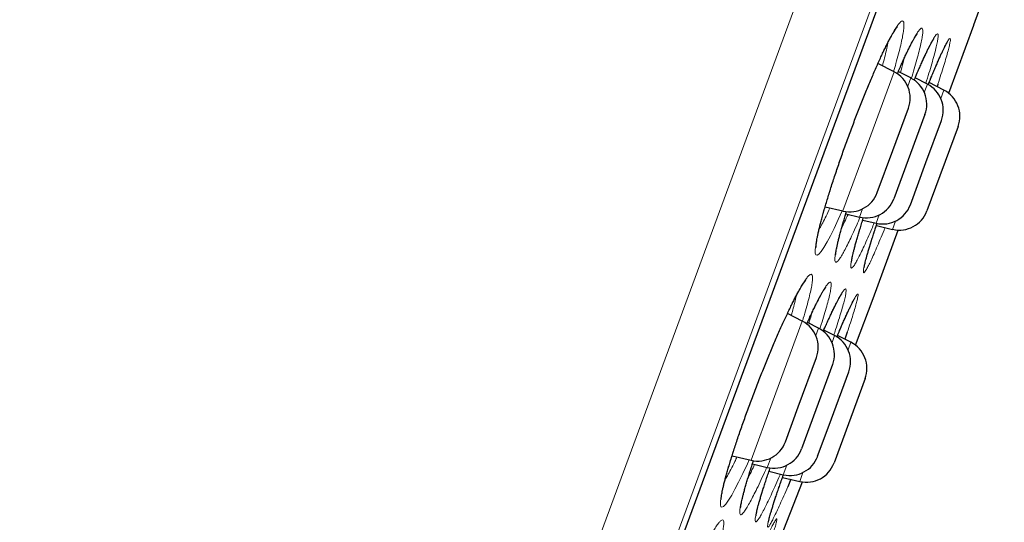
# Model space of a CAD drawing. Header units: millimetres. Extents: x 8 to 778, y 12 to 1829.
# Tile 330 of 335: x 728 to 745, y 1668 to 1676. Entities that reach past the tile are written whole.
import ezdxf

# ---------------------------------------------------------------- set-up
doc = ezdxf.new("R2010")
doc.units = ezdxf.units.MM

msp = doc.modelspace()

# ---------------------------------------------------------------- linework, layer by layer
at = {"color": 8, "linetype": 'Continuous', "lineweight": 0}
for p, q in [((728.735, 1642.193), (752.917, 1707.746)), ((753.696, 1706.324), (730.251, 1642.768)), ((730.657, 1643.577), (753.48, 1705.446)), ((744.034, 1675.107), (744.463, 1676.271)), ((742.672, 1674.289), (743.108, 1675.471)), ((743.39, 1675.367), (743.338, 1675.226)), ((743.619, 1675.122), (743.671, 1675.263)), ((743.952, 1675.159), (743.9, 1675.018)), ((742.236, 1673.107), (742.672, 1674.289)), ((742.569, 1673.144), (742.517, 1673.003)), ((742.799, 1672.899), (742.851, 1673.04)), ((743.132, 1672.936), (743.08, 1672.795)), ((742.747, 1671.618), (743.176, 1672.782)), ((741.034, 1669.848), (741.545, 1671.235)), ((741.821, 1671.115), (741.775, 1670.99)), ((742.05, 1670.87), (742.094, 1670.989)), ((742.372, 1670.875), (742.324, 1670.745)), ((740.673, 1668.871), (741.034, 1669.848)), ((741.007, 1668.908), (740.949, 1668.75)), ((741.222, 1668.625), (741.282, 1668.788)), ((741.556, 1668.662), (741.5, 1668.511))]:
    msp.add_line(p, q, dxfattribs=at)
at = {"color": 7, "linetype": 'Continuous', "lineweight": 30}
for p, q in [((730.665, 1643.597), (753.473, 1705.425)), ((744.463, 1676.271), (744.748, 1677.066)), ((744.034, 1675.107), (744.462, 1676.267)), ((743.108, 1675.471), (742.831, 1675.613)), ((743.39, 1675.367), (743.177, 1675.476)), ((743.671, 1675.263), (743.464, 1675.37)), ((743.684, 1675.251), (743.708, 1675.309)), ((743.952, 1675.159), (743.7, 1675.289)), ((743.084, 1674.137), (743.348, 1674.853)), ((743.63, 1674.749), (743.101, 1673.316)), ((743.647, 1673.929), (743.911, 1674.645)), ((744.193, 1674.542), (743.664, 1673.109)), ((742.82, 1673.42), (743.084, 1674.137)), ((743.383, 1673.213), (743.647, 1673.929)), ((741.933, 1673.178), (742.236, 1673.107)), ((742.284, 1673.058), (742.517, 1673.003)), ((742.572, 1672.952), (742.799, 1672.899)), ((742.804, 1672.86), (743.08, 1672.795)), ((742.748, 1671.622), (743.176, 1672.782)), ((742.447, 1670.828), (742.747, 1671.618)), ((741.545, 1671.235), (741.293, 1671.365)), ((741.821, 1671.115), (741.632, 1671.212)), ((742.094, 1670.989), (741.911, 1671.084)), ((742.31, 1671.05), (742.268, 1670.929)), ((742.372, 1670.875), (742.143, 1670.993)), ((741.475, 1669.776), (741.786, 1670.617)), ((742.061, 1670.497), (741.532, 1669.064)), ((742.002, 1669.47), (742.335, 1670.372)), ((742.612, 1670.258), (742.084, 1668.825)), ((741.257, 1669.184), (741.475, 1669.776)), ((741.806, 1668.939), (742.002, 1669.47)), ((740.35, 1668.947), (740.673, 1668.871)), ((740.697, 1668.81), (740.949, 1668.75)), ((740.978, 1668.683), (741.222, 1668.625)), ((740.996, 1667.101), (741.548, 1668.502)), ((741.208, 1668.58), (741.5, 1668.511)), ((741.35, 1668.547), (741.296, 1668.417))]:
    msp.add_line(p, q, dxfattribs=at)
at = {"color": 8, "linetype": 'Continuous', "lineweight": 0, "flags": 128}
for points in [[(742.223, 1673.11), (742.155, 1672.96), (742.084, 1672.808), (742.022, 1672.685), (741.966, 1672.58), (741.911, 1672.488), (741.865, 1672.418), (741.826, 1672.374), (741.797, 1672.355), (741.777, 1672.361), (741.766, 1672.391), (741.765, 1672.448), (741.773, 1672.528), (741.791, 1672.631), (741.818, 1672.756), (741.854, 1672.901), (741.898, 1673.064), (741.95, 1673.243), (742.01, 1673.437), (742.076, 1673.641), (742.147, 1673.854), (742.223, 1674.075), (742.303, 1674.297), (742.385, 1674.52), (742.469, 1674.742), (742.554, 1674.958), (742.638, 1675.166), (742.721, 1675.364), (742.801, 1675.549), (742.881, 1675.726), (742.956, 1675.884), (743.024, 1676.021), (743.024, 1676.021)], [(740.644, 1668.878), (740.614, 1668.811), (740.535, 1668.646), (740.462, 1668.498), (740.4, 1668.379), (740.344, 1668.278), (740.289, 1668.19), (740.243, 1668.125), (740.206, 1668.085), (740.178, 1668.071), (740.16, 1668.081), (740.152, 1668.116), (740.153, 1668.177), (740.165, 1668.261), (740.186, 1668.367), (740.217, 1668.495), (740.257, 1668.642), (740.305, 1668.807), (740.362, 1668.988), (740.425, 1669.183), (740.495, 1669.388), (740.571, 1669.601), (740.651, 1669.82), (740.735, 1670.042), (740.821, 1670.264), (740.908, 1670.483), (740.996, 1670.697), (741.083, 1670.902), (741.168, 1671.097), (741.251, 1671.278), (741.332, 1671.451), (741.409, 1671.606), (741.479, 1671.739), (741.479, 1671.739)]]:
    msp.add_lwpolyline(points, dxfattribs=at)
at = {"color": 7, "linetype": 'Continuous', "lineweight": 30}
for centre, start, end in [((742.879, 1675.026), 339.7512, 62.7512), ((743.161, 1674.922), 339.7512, 62.7512), ((743.442, 1674.819), 339.7512, 62.7512), ((743.724, 1674.715), 339.7512, 62.7512), ((742.351, 1673.593), 256.7512, 339.7512), ((742.632, 1673.489), 256.7512, 339.7512), ((742.913, 1673.386), 256.7512, 339.7512), ((743.195, 1673.282), 256.7512, 339.7512), ((741.317, 1670.79), 339.7512, 62.7512), ((741.592, 1670.67), 339.7512, 62.7512), ((741.866, 1670.545), 339.7512, 62.7512), ((742.143, 1670.431), 339.7512, 62.7512), ((740.788, 1669.357), 256.7512, 339.7512), ((741.063, 1669.237), 256.7512, 339.7512), ((741.337, 1669.112), 256.7512, 339.7512), ((741.615, 1668.998), 256.7512, 339.7512)]:
    msp.add_arc(centre, 0.5, start, end, dxfattribs=at)
at = {"color": 8, "linetype": 'Continuous', "lineweight": 0}
for points, knots in [([(729.182, 1714.936), (729.18, 1714.93), (729.175, 1714.918), (729.141, 1714.824), (729.085, 1714.673), (729.007, 1714.461), (728.907, 1714.191), (728.787, 1713.864), (728.646, 1713.483), (728.485, 1713.047), (728.303, 1712.552), (728.098, 1711.998), (727.873, 1711.387), (727.627, 1710.721), (727.362, 1710.003), (727.08, 1709.239), (726.782, 1708.43), (726.468, 1707.58), (726.138, 1706.685), (725.79, 1705.741), (725.424, 1704.749), (725.041, 1703.71), (724.643, 1702.632), (724.232, 1701.517), (723.81, 1700.374), (723.379, 1699.206), (722.94, 1698.016), (722.491, 1696.799), (722.03, 1695.549), (721.558, 1694.27), (721.076, 1692.961), (720.586, 1691.635), (720.091, 1690.293), (719.594, 1688.946), (719.097, 1687.597), (718.599, 1686.248), (718.1, 1684.894), (717.596, 1683.53), (717.09, 1682.157), (716.582, 1680.779), (716.075, 1679.406), (715.572, 1678.041), (715.075, 1676.694), (714.586, 1675.369), (714.106, 1674.067), (713.632, 1672.783), (713.163, 1671.511), (712.699, 1670.254), (712.242, 1669.016), (711.796, 1667.805), (711.361, 1666.625), (710.94, 1665.485), (710.534, 1664.385), (710.144, 1663.328), (709.768, 1662.309), (709.405, 1661.323), (709.054, 1660.374), (708.719, 1659.464), (708.4, 1658.6), (708.099, 1657.785), (707.819, 1657.024), (707.558, 1656.318), (707.318, 1655.666), (707.097, 1655.067), (706.894, 1654.518), (706.711, 1654.02), (706.547, 1653.577), (706.405, 1653.192), (706.284, 1652.865), (706.186, 1652.599), (706.111, 1652.394), (706.056, 1652.246), (706.026, 1652.164), (706.013, 1652.13), (706.017, 1652.14), (706.017, 1652.14)], [0, 0, 0, 0, 0.014, 0.028, 0.042, 0.056, 0.07, 0.08375, 0.0975, 0.11125, 0.125, 0.139, 0.153, 0.167, 0.181, 0.195, 0.20875, 0.2225, 0.23625, 0.25, 0.264, 0.278, 0.292, 0.306, 0.32, 0.33375, 0.3475, 0.36125, 0.375, 0.389, 0.403, 0.417, 0.431, 0.445, 0.45875, 0.4725, 0.48625, 0.5, 0.514, 0.528, 0.542, 0.555999, 0.569999, 0.583749, 0.597499, 0.611249, 0.624999, 0.638999, 0.652999, 0.666999, 0.680999, 0.694999, 0.708749, 0.722499, 0.736249, 0.749999, 0.763999, 0.777999, 0.791999, 0.805999, 0.819999, 0.833749, 0.847499, 0.861249, 0.874999, 0.888999, 0.902999, 0.916999, 0.930999, 0.944999, 0.958749, 0.972499, 0.986249, 0.999999, 1, 1, 1, 1]), ([(743.024, 1676.021), (743.044, 1676.058), (743.083, 1676.131), (743.134, 1676.216), (743.179, 1676.281), (743.216, 1676.323), (743.244, 1676.34), (743.264, 1676.333), (743.274, 1676.299), (743.274, 1676.242), (743.266, 1676.16), (743.247, 1676.055), (743.219, 1675.929), (743.183, 1675.782), (743.142, 1675.631), (743.11, 1675.524), (743.096, 1675.477)], [0, 0, 0, 0, 0.070229, 0.140665, 0.210896, 0.28412, 0.357577, 0.430802, 0.503963, 0.577358, 0.650523, 0.723842, 0.797397, 0.870716, 0.943752, 1, 1, 1, 1]), ([(743.359, 1675.877), (743.378, 1675.915), (743.416, 1675.992), (743.465, 1676.08), (743.508, 1676.149), (743.543, 1676.195), (743.57, 1676.216), (743.587, 1676.213), (743.595, 1676.184), (743.593, 1676.13), (743.582, 1676.052), (743.562, 1675.951), (743.533, 1675.828), (743.495, 1675.685), (743.45, 1675.529), (743.415, 1675.413), (743.398, 1675.358)], [0, 0, 0, 0, 0.069812, 0.139833, 0.209648, 0.281985, 0.354555, 0.426893, 0.499156, 0.571649, 0.643915, 0.716338, 0.788992, 0.861415, 0.933576, 1, 1, 1, 1]), ([(743.626, 1675.741), (743.647, 1675.785), (743.687, 1675.871), (743.737, 1675.969), (743.778, 1676.043), (743.811, 1676.093), (743.836, 1676.118), (743.851, 1676.118), (743.857, 1676.093), (743.853, 1676.043), (743.84, 1675.969), (743.818, 1675.871), (743.786, 1675.751), (743.747, 1675.611), (743.7, 1675.454), (743.662, 1675.336), (743.644, 1675.277)], [0, 0, 0, 0, 0.0759243, 0.1469108, 0.2181198, 0.2890997, 0.360171, 0.4314646, 0.5025296, 0.5738099, 0.645317, 0.716595, 0.787758, 0.8591471, 0.930308, 1, 1, 1, 1]), ([(743.836, 1675.615), (743.857, 1675.663), (743.897, 1675.755), (743.947, 1675.861), (743.988, 1675.944), (744.02, 1676.002), (744.044, 1676.035), (744.059, 1676.044), (744.064, 1676.028), (744.06, 1675.986), (744.046, 1675.919), (744.024, 1675.83), (743.992, 1675.717), (743.952, 1675.583), (743.905, 1675.433), (743.868, 1675.32), (743.85, 1675.264)], [0, 0, 0, 0, 0.077394, 0.1483696, 0.2195678, 0.2905367, 0.3615794, 0.4328441, 0.5038804, 0.5751265, 0.6465993, 0.7178431, 0.7889836, 0.8603502, 0.9314887, 1, 1, 1, 1]), ([(742.907, 1675.574), (742.92, 1675.62), (742.946, 1675.716), (742.975, 1675.842), (742.993, 1675.928), (742.999, 1675.963), (743, 1675.967)], [0, 0, 0, 0, 0.2972262, 0.6284166, 0.9606728, 1, 1, 1, 1]), ([(743.16, 1675.439), (743.18, 1675.486), (743.226, 1675.593), (743.294, 1675.741), (743.337, 1675.832), (743.359, 1675.877)], [0, 0, 0, 0, 0.2778642, 0.6395492, 1, 1, 1, 1]), ([(743.212, 1675.458), (743.212, 1675.46), (743.229, 1675.515), (743.251, 1675.598), (743.27, 1675.671), (743.277, 1675.701)], [0, 0, 0, 0, 0.016488, 0.592314, 1, 1, 1, 1]), ([(743.447, 1675.331), (743.464, 1675.372), (743.505, 1675.47), (743.566, 1675.608), (743.606, 1675.696), (743.626, 1675.741)], [0, 0, 0, 0, 0.262008, 0.631003, 1, 1, 1, 1]), ([(743.684, 1675.252), (743.693, 1675.273), (743.725, 1675.353), (743.777, 1675.477), (743.816, 1675.569), (743.836, 1675.615)], [0, 0, 0, 0, 0.158672, 0.579334, 1, 1, 1, 1]), ([(741.832, 1672.801), (741.834, 1672.805), (741.852, 1672.834), (741.891, 1672.906), (741.95, 1673.02), (741.992, 1673.106), (742.016, 1673.157), (742.016, 1673.158)], [0, 0, 0, 0, 0.052431, 0.358123, 0.663823, 0.993878, 1, 1, 1, 1]), ([(742.53, 1673.005), (742.509, 1672.958), (742.464, 1672.853), (742.4, 1672.713), (742.339, 1672.583), (742.282, 1672.472), (742.232, 1672.378), (742.187, 1672.305), (742.151, 1672.256), (742.124, 1672.234), (742.106, 1672.235), (742.097, 1672.262), (742.098, 1672.315), (742.108, 1672.391), (742.128, 1672.491), (742.157, 1672.612), (742.194, 1672.754), (742.24, 1672.915), (742.275, 1673.032), (742.295, 1673.097), (742.296, 1673.098)], [0, 0, 0, 0, 0.048151, 0.107836, 0.163149, 0.218461, 0.278603, 0.338934, 0.399067, 0.458931, 0.518983, 0.578844, 0.638871, 0.69909, 0.759116, 0.818917, 0.878908, 0.938709, 0.998552, 1, 1, 1, 1]), ([(742.215, 1672.821), (742.231, 1672.854), (742.265, 1672.922), (742.303, 1673.005), (742.323, 1673.049)], [0, 0, 0, 0, 0.4722287, 1, 1, 1, 1]), ([(742.769, 1672.906), (742.754, 1672.871), (742.716, 1672.78), (742.658, 1672.647), (742.595, 1672.508), (742.538, 1672.388), (742.489, 1672.289), (742.447, 1672.214), (742.413, 1672.162), (742.388, 1672.135), (742.373, 1672.134), (742.366, 1672.158), (742.369, 1672.206), (742.382, 1672.279), (742.404, 1672.376), (742.434, 1672.494), (742.473, 1672.633), (742.521, 1672.792), (742.559, 1672.913), (742.582, 1672.985), (742.585, 1672.993)], [0, 0, 0, 0, 0.035819, 0.092356, 0.152215, 0.212265, 0.272126, 0.331969, 0.392002, 0.451846, 0.511834, 0.572014, 0.632002, 0.691942, 0.752072, 0.812011, 0.872015, 0.93221, 0.992214, 1, 1, 1, 1]), ([(742.952, 1672.825), (742.946, 1672.81), (742.917, 1672.739), (742.868, 1672.62), (742.806, 1672.475), (742.75, 1672.347), (742.7, 1672.241), (742.659, 1672.158), (742.626, 1672.098), (742.602, 1672.063), (742.587, 1672.053), (742.581, 1672.068), (742.584, 1672.108), (742.597, 1672.173), (742.619, 1672.262), (742.65, 1672.373), (742.689, 1672.505), (742.737, 1672.658), (742.78, 1672.79), (742.808, 1672.876), (742.816, 1672.9)], [0, 0, 0, 0, 0.014876, 0.071791, 0.132005, 0.192412, 0.252628, 0.312825, 0.373213, 0.43341, 0.493719, 0.554222, 0.614531, 0.67484, 0.73534, 0.795649, 0.856006, 0.916556, 0.976912, 1, 1, 1, 1]), ([(741.479, 1671.739), (741.498, 1671.774), (741.538, 1671.845), (741.588, 1671.924), (741.632, 1671.985), (741.668, 1672.022), (741.695, 1672.035), (741.712, 1672.023), (741.72, 1671.986), (741.718, 1671.924), (741.706, 1671.839), (741.683, 1671.731), (741.652, 1671.601), (741.611, 1671.452), (741.575, 1671.328), (741.551, 1671.251), (741.546, 1671.235)], [0, 0, 0, 0, 0.072811, 0.145836, 0.218649, 0.294742, 0.371079, 0.447173, 0.523165, 0.599401, 0.675397, 0.751515, 0.827878, 0.903995, 0.979797, 1, 1, 1, 1]), ([(741.811, 1671.589), (741.83, 1671.626), (741.868, 1671.699), (741.917, 1671.782), (741.959, 1671.847), (741.992, 1671.887), (742.017, 1671.904), (742.032, 1671.895), (742.037, 1671.862), (742.033, 1671.804), (742.019, 1671.722), (741.995, 1671.617), (741.961, 1671.491), (741.919, 1671.345), (741.879, 1671.213), (741.851, 1671.126), (741.842, 1671.099)], [0, 0, 0, 0, 0.0721664, 0.1445468, 0.2167153, 0.291694, 0.3669127, 0.441892, 0.5167616, 0.5918708, 0.6667436, 0.7417459, 0.816989, 0.8919908, 0.9667028, 1, 1, 1, 1]), ([(742.069, 1671.431), (742.09, 1671.473), (742.13, 1671.555), (742.179, 1671.648), (742.22, 1671.718), (742.252, 1671.764), (742.275, 1671.785), (742.288, 1671.781), (742.291, 1671.752), (742.285, 1671.698), (742.269, 1671.621), (742.243, 1671.52), (742.208, 1671.397), (742.164, 1671.254), (742.121, 1671.12), (742.091, 1671.029), (742.08, 1670.997)], [0, 0, 0, 0, 0.077119, 0.150577, 0.224265, 0.297715, 0.371246, 0.445007, 0.518531, 0.592249, 0.666202, 0.739918, 0.813485, 0.887286, 0.960851, 1, 1, 1, 1]), ([(742.28, 1671.306), (742.3, 1671.351), (742.34, 1671.438), (742.389, 1671.539), (742.429, 1671.615), (742.46, 1671.668), (742.481, 1671.695), (742.493, 1671.698), (742.495, 1671.676), (742.487, 1671.629), (742.47, 1671.558), (742.444, 1671.463), (742.408, 1671.346), (742.364, 1671.21), (742.328, 1671.103), (742.31, 1671.05)], [0, 0, 0, 0, 0.082021, 0.158337, 0.234891, 0.311199, 0.387572, 0.464183, 0.540548, 0.617113, 0.693921, 0.770483, 0.846908, 0.923577, 1, 1, 1, 1]), ([(741.358, 1671.331), (741.363, 1671.349), (741.383, 1671.417), (741.409, 1671.52), (741.432, 1671.613), (741.439, 1671.654), (741.441, 1671.663)], [0, 0, 0, 0, 0.131575, 0.512728, 0.895109, 1, 1, 1, 1]), ([(741.619, 1671.186), (741.636, 1671.223), (741.68, 1671.321), (741.745, 1671.458), (741.789, 1671.545), (741.811, 1671.589)], [0, 0, 0, 0, 0.242067, 0.621685, 1, 1, 1, 1]), ([(741.657, 1671.199), (741.665, 1671.225), (741.686, 1671.291), (741.701, 1671.347), (741.71, 1671.381)], [0, 0, 0, 0, 0.388577, 1, 1, 1, 1]), ([(741.9, 1671.06), (741.913, 1671.089), (741.95, 1671.175), (742.008, 1671.301), (742.049, 1671.388), (742.069, 1671.431)], [0, 0, 0, 0, 0.205598, 0.602798, 1, 1, 1, 1]), ([(742.131, 1670.966), (742.138, 1670.982), (742.17, 1671.056), (742.22, 1671.172), (742.26, 1671.261), (742.28, 1671.306)], [0, 0, 0, 0, 0.126293, 0.563145, 1, 1, 1, 1]), ([(740.23, 1668.536), (740.244, 1668.559), (740.275, 1668.611), (740.331, 1668.715), (740.386, 1668.822), (740.423, 1668.9), (740.436, 1668.927)], [0, 0, 0, 0, 0.229051, 0.519418, 0.832719, 1, 1, 1, 1]), ([(740.941, 1668.752), (740.935, 1668.738), (740.901, 1668.662), (740.845, 1668.54), (740.775, 1668.392), (740.713, 1668.267), (740.657, 1668.16), (740.606, 1668.071), (740.562, 1668.003), (740.527, 1667.959), (740.502, 1667.941), (740.486, 1667.948), (740.48, 1667.979), (740.484, 1668.036), (740.497, 1668.116), (740.521, 1668.219), (740.553, 1668.345), (740.595, 1668.489), (740.645, 1668.652), (740.686, 1668.779), (740.711, 1668.855), (740.715, 1668.866)], [0, 0, 0, 0, 0.013516, 0.071401, 0.129103, 0.182608, 0.236112, 0.294249, 0.352569, 0.410697, 0.468561, 0.526607, 0.584469, 0.642463, 0.700644, 0.758638, 0.816392, 0.87433, 0.932084, 0.989868, 1, 1, 1, 1]), ([(740.62, 1668.565), (740.627, 1668.579), (740.654, 1668.631), (740.692, 1668.71), (740.725, 1668.781), (740.734, 1668.801)], [0, 0, 0, 0, 0.2010345, 0.7747858, 1, 1, 1, 1]), ([(741.173, 1668.637), (741.171, 1668.632), (741.143, 1668.568), (741.095, 1668.458), (741.027, 1668.308), (740.964, 1668.174), (740.906, 1668.057), (740.856, 1667.962), (740.815, 1667.891), (740.783, 1667.844), (740.759, 1667.821), (740.746, 1667.824), (740.742, 1667.852), (740.748, 1667.904), (740.763, 1667.981), (740.788, 1668.08), (740.823, 1668.201), (740.866, 1668.342), (740.917, 1668.503), (740.962, 1668.638), (740.991, 1668.723), (740.999, 1668.744)], [0, 0, 0, 0, 0.004881, 0.0593801, 0.1138798, 0.1715714, 0.2294482, 0.2871422, 0.3448177, 0.4026766, 0.4603525, 0.5181271, 0.5760862, 0.6338609, 0.6916117, 0.7495465, 0.8072974, 0.8650689, 0.9230253, 0.9807967, 1, 1, 1, 1]), ([(741.296, 1668.417), (741.274, 1668.366), (741.228, 1668.26), (741.166, 1668.121), (741.11, 1667.999), (741.061, 1667.898), (741.021, 1667.82), (740.99, 1667.767), (740.968, 1667.737), (740.956, 1667.733), (740.953, 1667.754), (740.96, 1667.799), (740.976, 1667.869), (741.002, 1667.963), (741.038, 1668.078), (741.082, 1668.214), (741.134, 1668.369), (741.181, 1668.507), (741.213, 1668.597), (741.223, 1668.625)], [0, 0, 0, 0, 0.057619, 0.118567, 0.17971, 0.240661, 0.30159, 0.362713, 0.423643, 0.484668, 0.545889, 0.606915, 0.667918, 0.729116, 0.790119, 0.851156, 0.912388, 0.973425, 1, 1, 1, 1]), ([(739.979, 1667.578), (739.999, 1667.613), (740.038, 1667.681), (740.088, 1667.758), (740.131, 1667.816), (740.166, 1667.85), (740.191, 1667.86), (740.206, 1667.845), (740.211, 1667.805), (740.206, 1667.741), (740.191, 1667.654), (740.165, 1667.544), (740.13, 1667.413), (740.088, 1667.271), (740.055, 1667.166), (740.039, 1667.118)], [0, 0, 0, 0, 0.075145, 0.1505096, 0.2256567, 0.3042903, 0.3831757, 0.4618097, 0.5402998, 0.6190413, 0.6975345, 0.7761233, 0.8549646, 0.9335527, 1, 1, 1, 1]), ([(740.908, 1667.491), (740.929, 1667.535), (740.968, 1667.622), (741.016, 1667.721), (741.055, 1667.797), (741.085, 1667.848), (741.104, 1667.875), (741.114, 1667.878), (741.114, 1667.855), (741.103, 1667.808), (741.083, 1667.736), (741.053, 1667.642), (741.015, 1667.527), (740.982, 1667.434), (740.966, 1667.388)], [0, 0, 0, 0, 0.088489, 0.171334, 0.254439, 0.337276, 0.420159, 0.503301, 0.586175, 0.669245, 0.752579, 0.835645, 0.918554, 1, 1, 1, 1])]:
    msp.add_open_spline(points, degree=3, knots=knots, dxfattribs=at)
at = {"color": 7, "linetype": 'Continuous', "lineweight": 30}
for points, knots in [([(741.778, 1672.488), (741.778, 1672.488), (741.778, 1672.488), (741.778, 1672.496), (741.778, 1672.51), (741.78, 1672.532), (741.784, 1672.563), (741.79, 1672.602), (741.798, 1672.65), (741.81, 1672.705), (741.824, 1672.768), (741.84, 1672.838), (741.86, 1672.914), (741.881, 1672.996), (741.906, 1673.084), (741.932, 1673.176), (741.961, 1673.273), (741.991, 1673.373), (742.024, 1673.476), (742.058, 1673.584), (742.095, 1673.695), (742.133, 1673.81), (742.173, 1673.928), (742.215, 1674.048), (742.257, 1674.169), (742.301, 1674.29), (742.345, 1674.411), (742.39, 1674.531), (742.435, 1674.65), (742.479, 1674.766), (742.524, 1674.88), (742.569, 1674.993), (742.614, 1675.104), (742.658, 1675.213), (742.703, 1675.319), (742.747, 1675.422), (742.79, 1675.52), (742.832, 1675.615), (742.872, 1675.704), (742.911, 1675.787), (742.948, 1675.865), (742.98, 1675.929), (743.005, 1675.978), (743.029, 1676.024), (743.054, 1676.07), (743.081, 1676.117), (743.105, 1676.158), (743.126, 1676.19), (743.142, 1676.214), (743.153, 1676.228), (743.16, 1676.236), (743.161, 1676.237), (743.161, 1676.237)], [0, 0, 0, 0, 0.0073091, 0.0202308, 0.0348683, 0.0511452, 0.0688863, 0.0878353, 0.1077218, 0.1283037, 0.1493819, 0.1707986, 0.1924296, 0.2141769, 0.2359598, 0.2577016, 0.27936, 0.3008738, 0.3222921, 0.3439846, 0.3659129, 0.3880341, 0.4102981, 0.4326497, 0.4550305, 0.4773628, 0.499592, 0.5216696, 0.5435556, 0.5652212, 0.5867448, 0.6084359, 0.6302942, 0.6522945, 0.6744044, 0.6965855, 0.7187941, 0.7409691, 0.7630627, 0.785028, 0.8068188, 0.8283893, 0.844171, 0.8555042, 0.876446, 0.8972722, 0.9178699, 0.9380592, 0.9575792, 0.9737491, 0.9883694, 1, 1, 1, 1]), ([(743.161, 1675.439), (743.165, 1675.448), (743.182, 1675.489), (743.212, 1675.558), (743.251, 1675.643), (743.287, 1675.723), (743.318, 1675.789), (743.343, 1675.84), (743.366, 1675.887), (743.391, 1675.936), (743.417, 1675.986), (743.441, 1676.029), (743.462, 1676.065), (743.479, 1676.091), (743.491, 1676.109), (743.498, 1676.119), (743.502, 1676.123), (743.501, 1676.123), (743.501, 1676.122)], [0, 0, 0, 0, 0.0232086, 0.1043806, 0.1851249, 0.2652855, 0.344712, 0.4025822, 0.4441925, 0.5215291, 0.5985942, 0.6750549, 0.7503255, 0.8235221, 0.8850244, 0.9407358, 0.989801, 1, 1, 1, 1]), ([(743.448, 1675.331), (743.45, 1675.335), (743.464, 1675.369), (743.479, 1675.405), (743.499, 1675.453), (743.52, 1675.5), (743.55, 1675.569), (743.584, 1675.646), (743.616, 1675.717), (743.647, 1675.783), (743.675, 1675.842), (743.701, 1675.894), (743.725, 1675.939), (743.745, 1675.977), (743.761, 1676.004), (743.772, 1676.023), (743.779, 1676.033), (743.783, 1676.037), (743.782, 1676.037), (743.782, 1676.036)], [0, 0, 0, 0, 0.01046, 0.084193, 0.094626, 0.135661, 0.213236, 0.291021, 0.3691, 0.44734, 0.525477, 0.603195, 0.680061, 0.755459, 0.828484, 0.889016, 0.943208, 0.99009, 1, 1, 1, 1]), ([(743.708, 1675.309), (743.714, 1675.325), (743.733, 1675.371), (743.763, 1675.443), (743.797, 1675.523), (743.83, 1675.599), (743.86, 1675.669), (743.889, 1675.733), (743.915, 1675.791), (743.939, 1675.841), (743.96, 1675.884), (743.977, 1675.918), (743.991, 1675.943), (744, 1675.959), (744.006, 1675.969), (744.007, 1675.97), (744.008, 1675.971)], [0, 0, 0, 0, 0.04262, 0.123342, 0.204325, 0.285691, 0.367331, 0.449077, 0.530633, 0.611665, 0.691705, 0.770072, 0.837774, 0.899859, 0.954444, 1, 1, 1, 1]), ([(743.85, 1675.264), (743.85, 1675.262), (743.845, 1675.248), (743.84, 1675.233), (743.835, 1675.219)], [0, 0, 0, 0, 0.150093, 1, 1, 1, 1]), ([(742.111, 1672.355), (742.111, 1672.355), (742.111, 1672.354), (742.111, 1672.36), (742.112, 1672.373), (742.115, 1672.394), (742.119, 1672.423), (742.126, 1672.461), (742.135, 1672.507), (742.147, 1672.561), (742.162, 1672.623), (742.179, 1672.691), (742.199, 1672.766), (742.222, 1672.847), (742.247, 1672.933), (742.272, 1673.017), (742.289, 1673.074), (742.297, 1673.098)], [0, 0, 0, 0, 0.01968, 0.065695, 0.118472, 0.177745, 0.242797, 0.312557, 0.385905, 0.46186, 0.53964, 0.618642, 0.698403, 0.778562, 0.858819, 0.938903, 1, 1, 1, 1]), ([(742.381, 1672.239), (742.381, 1672.239), (742.381, 1672.239), (742.382, 1672.244), (742.383, 1672.256), (742.386, 1672.276), (742.391, 1672.304), (742.398, 1672.341), (742.409, 1672.386), (742.422, 1672.438), (742.437, 1672.498), (742.455, 1672.565), (742.476, 1672.638), (742.499, 1672.716), (742.525, 1672.8), (742.552, 1672.889), (742.573, 1672.954), (742.584, 1672.99), (742.585, 1672.993)], [0, 0, 0, 0, 0.0152303, 0.0602967, 0.1124398, 0.1714419, 0.2363698, 0.3058938, 0.378671, 0.4535786, 0.5297708, 0.6066424, 0.683771, 0.7607834, 0.8373752, 0.9146473, 0.9929271, 1, 1, 1, 1]), ([(742.596, 1672.143), (742.596, 1672.143), (742.596, 1672.142), (742.596, 1672.147), (742.598, 1672.158), (742.601, 1672.177), (742.607, 1672.204), (742.615, 1672.239), (742.627, 1672.283), (742.64, 1672.334), (742.657, 1672.393), (742.676, 1672.458), (742.698, 1672.529), (742.722, 1672.606), (742.748, 1672.689), (742.776, 1672.777), (742.799, 1672.848), (742.814, 1672.89), (742.817, 1672.899)], [0, 0, 0, 0, 0.010476, 0.053662, 0.104492, 0.162735, 0.227279, 0.296556, 0.369039, 0.443517, 0.519125, 0.595273, 0.671539, 0.747654, 0.823254, 0.899948, 0.977562, 1, 1, 1, 1]), ([(740.166, 1668.205), (740.166, 1668.204), (740.166, 1668.204), (740.166, 1668.212), (740.167, 1668.226), (740.169, 1668.249), (740.173, 1668.28), (740.18, 1668.319), (740.19, 1668.367), (740.202, 1668.422), (740.217, 1668.485), (740.235, 1668.555), (740.256, 1668.631), (740.279, 1668.713), (740.305, 1668.8), (740.333, 1668.892), (740.363, 1668.989), (740.395, 1669.088), (740.429, 1669.192), (740.466, 1669.299), (740.504, 1669.409), (740.544, 1669.523), (740.586, 1669.64), (740.629, 1669.759), (740.674, 1669.88), (740.72, 1670), (740.766, 1670.121), (740.813, 1670.241), (740.859, 1670.359), (740.906, 1670.474), (740.952, 1670.588), (740.998, 1670.7), (741.045, 1670.81), (741.091, 1670.918), (741.137, 1671.023), (741.182, 1671.125), (741.227, 1671.223), (741.27, 1671.317), (741.312, 1671.405), (741.352, 1671.488), (741.39, 1671.565), (741.426, 1671.636), (741.455, 1671.69), (741.482, 1671.739), (741.507, 1671.783), (741.533, 1671.828), (741.557, 1671.866), (741.576, 1671.894), (741.591, 1671.915), (741.601, 1671.927), (741.607, 1671.933), (741.607, 1671.933), (741.607, 1671.933)], [0, 0, 0, 0, 0.007191, 0.020498, 0.035103, 0.051386, 0.06913, 0.088079, 0.107964, 0.128543, 0.149621, 0.171042, 0.192683, 0.214448, 0.236259, 0.258034, 0.279732, 0.301315, 0.322758, 0.344381, 0.366249, 0.388322, 0.410551, 0.432884, 0.455263, 0.477615, 0.49988, 0.522006, 0.543951, 0.565683, 0.587179, 0.608819, 0.630636, 0.652603, 0.674688, 0.696854, 0.71906, 0.741248, 0.763365, 0.785364, 0.807198, 0.828817, 0.850739, 0.862073, 0.882959, 0.903705, 0.92418, 0.944184, 0.961376, 0.977223, 0.991467, 1, 1, 1, 1]), ([(741.619, 1671.185), (741.628, 1671.204), (741.65, 1671.254), (741.685, 1671.328), (741.723, 1671.408), (741.758, 1671.479), (741.781, 1671.527), (741.799, 1671.562), (741.817, 1671.597), (741.841, 1671.643), (741.868, 1671.691), (741.891, 1671.731), (741.911, 1671.763), (741.926, 1671.786), (741.937, 1671.801), (741.944, 1671.809), (741.945, 1671.81), (741.945, 1671.811)], [0, 0, 0, 0, 0.053871, 0.13873, 0.223028, 0.3066, 0.383696, 0.400864, 0.444505, 0.525428, 0.605984, 0.68576, 0.76406, 0.832219, 0.895329, 0.952025, 1, 1, 1, 1]), ([(741.9, 1671.059), (741.902, 1671.063), (741.913, 1671.09), (741.931, 1671.13), (741.96, 1671.194), (741.991, 1671.261), (742.025, 1671.336), (742.058, 1671.405), (742.089, 1671.469), (742.117, 1671.526), (742.143, 1671.576), (742.166, 1671.618), (742.185, 1671.652), (742.2, 1671.676), (742.211, 1671.693), (742.217, 1671.702), (742.22, 1671.705), (742.219, 1671.704), (742.219, 1671.704)], [0, 0, 0, 0, 0.008942, 0.071244, 0.114309, 0.195696, 0.277296, 0.359189, 0.441228, 0.523112, 0.604494, 0.684885, 0.763574, 0.8316, 0.894235, 0.949897, 0.99771, 1, 1, 1, 1]), ([(742.149, 1671.007), (742.156, 1671.023), (742.175, 1671.067), (742.205, 1671.137), (742.24, 1671.215), (742.272, 1671.288), (742.303, 1671.355), (742.331, 1671.416), (742.357, 1671.471), (742.381, 1671.518), (742.401, 1671.558), (742.417, 1671.588), (742.429, 1671.61), (742.437, 1671.623), (742.441, 1671.629), (742.441, 1671.629), (742.441, 1671.629)], [0, 0, 0, 0, 0.04392, 0.127084, 0.210511, 0.294319, 0.378392, 0.462535, 0.54643, 0.629701, 0.711805, 0.791929, 0.859905, 0.921203, 0.973979, 1, 1, 1, 1]), ([(742.131, 1670.963), (742.131, 1670.964), (742.137, 1670.979), (742.144, 1670.994), (742.149, 1671.007)], [0, 0, 0, 0, 0.05582, 1, 1, 1, 1]), ([(740.496, 1668.062), (740.496, 1668.062), (740.496, 1668.061), (740.496, 1668.067), (740.497, 1668.079), (740.5, 1668.1), (740.505, 1668.129), (740.512, 1668.166), (740.522, 1668.211), (740.535, 1668.264), (740.551, 1668.325), (740.569, 1668.393), (740.59, 1668.467), (740.614, 1668.547), (740.641, 1668.633), (740.669, 1668.724), (740.694, 1668.802), (740.711, 1668.85), (740.716, 1668.866)], [0, 0, 0, 0, 0.0150236, 0.0594884, 0.109039, 0.164952, 0.2264298, 0.2924648, 0.3619843, 0.4340484, 0.5079083, 0.5829886, 0.6588465, 0.735136, 0.8115821, 0.8879037, 0.9639481, 1, 1, 1, 1]), ([(740.758, 1667.924), (740.758, 1667.925), (740.758, 1667.926), (740.759, 1667.936), (740.762, 1667.953), (740.766, 1667.978), (740.774, 1668.011), (740.784, 1668.053), (740.797, 1668.102), (740.812, 1668.159), (740.831, 1668.223), (740.852, 1668.293), (740.875, 1668.369), (740.901, 1668.451), (740.929, 1668.537), (740.96, 1668.629), (740.984, 1668.698), (740.997, 1668.738), (740.999, 1668.744)], [0, 0, 0, 0, 0.039973, 0.086681, 0.14013, 0.199655, 0.264068, 0.33205, 0.402436, 0.474325, 0.547063, 0.620192, 0.693351, 0.766317, 0.838809, 0.912343, 0.98676, 1, 1, 1, 1]), ([(740.968, 1667.818), (740.968, 1667.818), (740.968, 1667.817), (740.969, 1667.82), (740.97, 1667.829), (740.974, 1667.846), (740.979, 1667.871), (740.988, 1667.905), (740.999, 1667.946), (741.014, 1667.995), (741.031, 1668.052), (741.051, 1668.115), (741.073, 1668.185), (741.098, 1668.26), (741.125, 1668.341), (741.154, 1668.427), (741.186, 1668.519), (741.209, 1668.584), (741.222, 1668.62), (741.222, 1668.622)], [0, 0, 0, 0, 0.001464, 0.040952, 0.087831, 0.142089, 0.202793, 0.268448, 0.337513, 0.40874, 0.481226, 0.554356, 0.627713, 0.70094, 0.773634, 0.846534, 0.920394, 0.995063, 1, 1, 1, 1])]:
    msp.add_open_spline(points, degree=3, knots=knots, dxfattribs=at)

doc.saveas('drawing.dxf')
